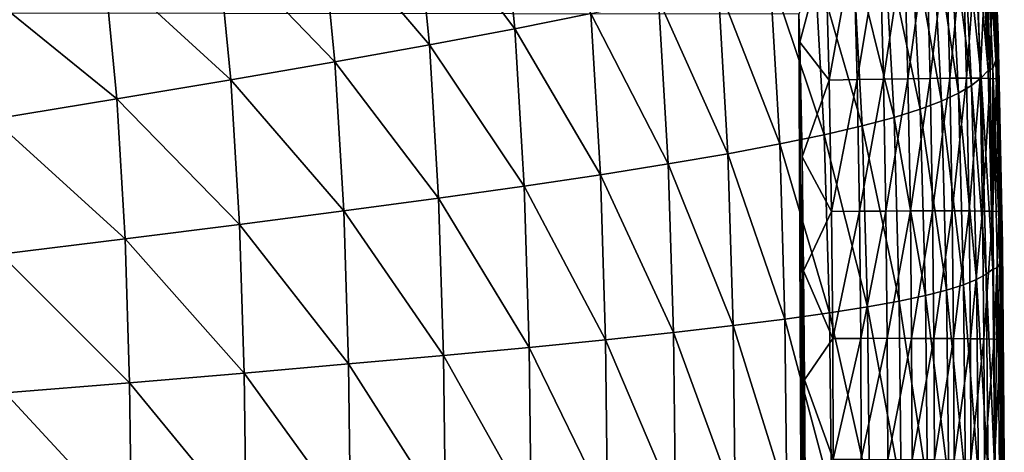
# Model space of a CAD drawing. Header units: metres. Extents: x -105 to 105, y -68 to 103.
# Tile 385 of 416: x 99.42 to 104.45, y 53.55 to 55.76. Entities that reach past the tile are written whole.
import ezdxf

# ---------------------------------------------------------------- set-up
doc = ezdxf.new("R2010")
doc.units = ezdxf.units.M
doc.layers.add('solid_FIT-BATH-150_SW0001_01', color=7, linetype='CONTINUOUS')

msp = doc.modelspace()

# ---------------------------------------------------------------- linework, layer by layer
at = {"layer": 'solid_FIT-BATH-150_SW0001_01'}
for points in [[(104.410065, 55.754562, 13.316539), (104.369164, 56.814728, 13.316146), (104.397041, 56.165558, 15.670935)], [(104.369972, 56.786808, 10.933543), (104.369164, 56.814728, 13.316146), (104.410065, 55.754562, 13.316539)], [(104.411438, 55.732861, 10.93399), (104.369972, 56.786808, 10.933543), (104.410065, 55.754562, 13.316539)], [(104.370796, 56.752659, 8.655412), (104.369972, 56.786808, 10.933543), (104.411438, 55.732861, 10.93399)], [(104.369568, 56.671543, 4.413674), (104.37104, 56.713848, 6.482167), (104.414032, 55.676094, 6.482793)], [(104.412979, 55.706303, 8.655924), (104.370796, 56.752659, 8.655412), (104.411438, 55.732861, 10.93399)], [(104.37104, 56.713848, 6.482167), (104.370796, 56.752659, 8.655412), (104.412979, 55.706303, 8.655924)], [(104.414032, 55.676094, 6.482793), (104.37104, 56.713848, 6.482167), (104.412979, 55.706303, 8.655924)], [(104.364983, 56.626682, 2.449485), (104.369568, 56.671543, 4.413674), (104.413437, 55.643143, 4.414487)], [(104.413437, 55.643143, 4.414487), (104.369568, 56.671543, 4.413674), (104.414032, 55.676094, 6.482793)], [(104.357445, 56.550003, 0.588996), (104.364983, 56.626682, 2.449485), (104.409744, 55.608192, 2.450567)], [(104.409744, 55.608192, 2.450567), (104.364983, 56.626682, 2.449485), (104.413437, 55.643143, 4.414487)], [(104.341835, 56.496731, -1.168912), (104.357445, 56.550003, 0.588996), (104.402069, 55.548611, 0.590413)], [(104.402069, 55.548611, 0.590413), (104.357445, 56.550003, 0.588996), (104.409744, 55.608192, 2.450567)], [(101.436111, 56.384785, -16.757744), (101.869522, 56.48711, -16.242262), (101.945305, 55.70882, -16.231337)], [(101.945305, 55.70882, -16.231337), (101.869522, 56.48711, -16.242262), (102.334686, 55.786247, -15.656455)], [(104.278976, 56.434158, -4.382447), (104.31498, 56.48354, -2.8255), (104.362175, 55.496735, -2.823106)], [(104.362175, 55.496735, -2.823106), (104.31498, 56.48354, -2.8255), (104.341835, 56.496731, -1.168912)], [(104.38707, 55.507175, -1.167067), (104.341835, 56.496731, -1.168912), (104.402069, 55.548611, 0.590413)], [(104.362175, 55.496735, -2.823106), (104.341835, 56.496731, -1.168912), (104.38707, 55.507175, -1.167067)], [(104.22892, 56.383976, -5.842014), (104.278976, 56.434158, -4.382447), (104.326828, 55.458374, -4.379482)], [(104.326828, 55.458374, -4.379482), (104.278976, 56.434158, -4.382447), (104.362175, 55.496735, -2.823106)], [(100.955566, 56.276531, -17.217718), (101.436111, 56.384785, -16.757744), (101.510109, 55.626823, -16.747004)], [(101.510109, 55.626823, -16.747004), (101.436111, 56.384785, -16.757744), (101.945305, 55.70882, -16.231337)], [(104.162033, 56.332886, -7.206385), (104.22892, 56.383976, -5.842014), (104.277336, 55.419479, -5.83844)], [(104.277336, 55.419479, -5.83844), (104.22892, 56.383976, -5.842014), (104.326828, 55.458374, -4.379482)], [(104.075546, 56.280769, -8.477742), (104.162033, 56.332886, -7.206385), (104.21093, 55.379986, -7.202187)], [(104.21093, 55.379986, -7.202187), (104.162033, 56.332886, -7.206385), (104.277336, 55.419479, -5.83844)], [(100.426476, 56.162125, -17.626083), (100.955566, 56.276531, -17.217718), (101.02739, 55.540012, -17.207336)], [(101.02739, 55.540012, -17.207336), (100.955566, 56.276531, -17.217718), (101.510109, 55.626823, -16.747004)], [(103.96666, 56.227459, -9.658459), (104.075546, 56.280769, -8.477742), (104.124825, 55.339832, -8.472924)], [(104.124825, 55.339832, -8.472924), (104.075546, 56.280769, -8.477742), (104.21093, 55.379986, -7.202187)], [(103.832474, 56.172569, -10.751611), (103.96666, 56.227459, -9.658459), (104.016228, 55.298916, -9.653046)], [(104.016228, 55.298916, -9.653046), (103.96666, 56.227459, -9.658459), (104.124825, 55.339832, -8.472924)], [(99.847679, 56.041328, -17.986721), (100.426476, 56.162125, -17.626083), (100.49572, 55.448147, -17.616238)], [(100.49572, 55.448147, -17.616238), (100.426476, 56.162125, -17.626083), (101.02739, 55.540012, -17.207336)], [(103.670044, 56.115665, -11.760445), (103.832474, 56.172569, -10.751611), (103.882225, 55.256939, -10.745644)], [(103.882225, 55.256939, -10.745644), (103.832474, 56.172569, -10.751611), (104.016228, 55.298916, -9.653046)], [(104.386368, 56.15062, 15.820275), (104.414864, 55.556976, 15.679825), (104.397041, 56.165558, 15.670935)], [(104.410065, 55.754562, 13.316539), (104.397041, 56.165558, 15.670935), (104.414864, 55.556976, 15.679825)], [(103.532043, 56.133518, 16.662186), (103.396858, 55.78376, 16.676132), (103.401161, 55.641178, 16.678217)], [(103.551292, 55.447289, 16.672253), (103.532043, 56.133518, 16.662186), (103.401161, 55.641178, 16.678217)], [(103.47644, 56.056309, -12.688206), (103.670044, 56.115665, -11.760445), (103.719872, 55.213585, -11.753981)], [(103.674812, 56.138027, 16.632196), (103.532043, 56.133518, 16.662186), (103.551292, 55.447289, 16.672253)], [(103.674812, 56.138027, 16.632196), (103.551292, 55.447289, 16.672253), (103.694153, 55.450062, 16.642317)], [(103.719872, 55.213585, -11.753981), (103.670044, 56.115665, -11.760445), (103.882225, 55.256939, -10.745644)], [(103.674812, 56.138027, 16.632196), (103.694153, 55.450062, 16.642317), (103.809364, 56.141964, 16.582628)], [(103.694153, 55.450062, 16.642317), (103.828781, 55.45237, 16.592789), (103.809364, 56.141964, 16.582628)], [(103.809364, 56.141964, 16.582628), (103.828781, 55.45237, 16.592789), (103.93409, 56.14529, 16.515062)], [(103.828781, 55.45237, 16.592789), (103.95359, 55.454197, 16.525255), (103.93409, 56.14529, 16.515062)], [(103.93409, 56.14529, 16.515062), (103.95359, 55.454197, 16.525255), (104.047386, 56.147976, 16.431082)], [(103.95359, 55.454197, 16.525255), (104.066956, 55.455532, 16.441294), (104.047386, 56.147976, 16.431082)], [(104.047386, 56.147976, 16.431082), (104.066956, 55.455532, 16.441294), (104.147652, 56.149982, 16.332264)], [(104.066956, 55.455532, 16.441294), (104.16729, 55.456356, 16.342487), (104.147652, 56.149982, 16.332264)], [(104.147652, 56.149982, 16.332264), (104.16729, 55.456356, 16.342487), (104.233292, 56.151287, 16.220194)], [(104.16729, 55.456356, 16.342487), (104.252983, 55.456657, 16.230419), (104.233292, 56.151287, 16.220194)], [(104.233292, 56.151287, 16.220194), (104.252983, 55.456657, 16.230419), (104.302689, 56.151848, 16.096453)], [(104.252983, 55.456657, 16.230419), (104.322418, 55.456429, 16.106668), (104.302689, 56.151848, 16.096453)], [(104.302689, 56.151848, 16.096453), (104.322418, 55.456429, 16.106668), (104.354248, 56.151638, 15.962619)], [(104.322418, 55.456429, 16.106668), (104.374008, 55.45565, 15.972818), (104.354248, 56.151638, 15.962619)], [(104.354248, 56.151638, 15.962619), (104.374008, 55.45565, 15.972818), (104.386368, 56.15062, 15.820275)], [(104.374008, 55.45565, 15.972818), (104.406136, 55.454304, 15.830451), (104.386368, 56.15062, 15.820275)], [(104.386368, 56.15062, 15.820275), (104.406136, 55.454304, 15.830451), (104.414864, 55.556976, 15.679825)], [(99.218651, 55.913887, -18.303484), (99.847679, 56.041328, -17.986721), (99.91391, 55.350994, -17.9776)], [(99.91391, 55.350994, -17.9776), (99.847679, 56.041328, -17.986721), (100.49572, 55.448147, -17.616238)], [(103.248741, 55.994068, -13.53814), (103.47644, 56.056309, -12.688206), (103.526245, 55.168518, -12.681319)], [(103.526245, 55.168518, -12.681319), (103.47644, 56.056309, -12.688206), (103.719872, 55.213585, -11.753981)], [(102.984169, 55.928547, -14.313663), (103.248741, 55.994068, -13.53814), (103.298401, 55.121414, -13.53092)], [(103.298401, 55.121414, -13.53092), (103.248741, 55.994068, -13.53814), (103.526245, 55.168518, -12.681319)], [(99.28141, 55.248341, -18.295277), (99.218651, 55.913887, -18.303484), (99.91391, 55.350994, -17.9776)], [(102.680275, 55.859386, -15.018507), (102.984169, 55.928547, -14.313663), (103.033562, 55.07196, -14.30621)], [(103.033562, 55.07196, -14.30621), (102.984169, 55.928547, -14.313663), (103.298401, 55.121414, -13.53092)], [(102.334686, 55.786247, -15.656455), (102.680275, 55.859386, -15.018507), (102.729256, 55.019867, -15.010921)], [(102.729256, 55.019867, -15.010921), (102.680275, 55.859386, -15.018507), (103.033562, 55.07196, -14.30621)], [(95.553673, 50.324856, 16.629944), (103.419243, 50.326092, 16.74663), (96.062462, 55.791603, 16.580244)], [(103.419243, 50.326092, 16.74663), (103.396858, 55.78376, 16.676132), (96.062462, 55.791603, 16.580244)], [(101.945305, 55.70882, -16.231337), (102.334686, 55.786247, -15.656455), (102.383072, 54.964848, -15.648833)], [(102.383072, 54.964848, -15.648833), (102.334686, 55.786247, -15.656455), (102.729256, 55.019867, -15.010921)], [(103.419243, 50.326092, 16.74663), (103.401161, 55.641178, 16.678217), (103.396858, 55.78376, 16.676132)], [(101.510109, 55.626823, -16.747004), (101.945305, 55.70882, -16.231337), (101.992874, 54.906635, -16.223778)], [(101.992874, 54.906635, -16.223778), (101.945305, 55.70882, -16.231337), (102.383072, 54.964848, -15.648833)], [(104.410065, 55.754562, 13.316539), (104.414864, 55.556976, 15.679825), (104.426315, 54.976898, 15.688053)], [(104.431465, 54.660137, 13.316815), (104.410065, 55.754562, 13.316539), (104.426315, 54.976898, 15.688053)], [(104.411438, 55.732861, 10.93399), (104.410065, 55.754562, 13.316539), (104.431465, 54.660137, 13.316815)], [(104.433136, 54.645245, 10.934306), (104.411438, 55.732861, 10.93399), (104.431465, 54.660137, 13.316815)], [(104.412979, 55.706303, 8.655924), (104.411438, 55.732861, 10.93399), (104.433136, 54.645245, 10.934306)], [(104.435066, 54.627007, 8.656283), (104.412979, 55.706303, 8.655924), (104.433136, 54.645245, 10.934306)], [(104.414032, 55.676094, 6.482793), (104.412979, 55.706303, 8.655924), (104.435066, 54.627007, 8.656283)], [(104.413437, 55.643143, 4.414487), (104.414032, 55.676094, 6.482793), (104.436577, 54.606251, 6.483234)], [(104.436577, 54.606251, 6.483234), (104.414032, 55.676094, 6.482793), (104.435066, 54.627007, 8.656283)], [(101.02739, 55.540012, -17.207336), (101.510109, 55.626823, -16.747004), (101.556641, 54.844986, -16.739609)], [(101.556641, 54.844986, -16.739609), (101.510109, 55.626823, -16.747004), (101.992874, 54.906635, -16.223778)], [(103.419243, 50.326092, 16.74663), (103.413757, 55.055191, 16.686615), (103.401161, 55.641178, 16.678217)], [(103.551292, 55.447289, 16.672253), (103.401161, 55.641178, 16.678217), (103.413757, 55.055191, 16.686615)], [(104.402069, 55.548611, 0.590413), (104.409744, 55.608192, 2.450567), (104.433296, 54.55957, 2.451329)], [(104.409744, 55.608192, 2.450567), (104.413437, 55.643143, 4.414487), (104.436478, 54.583603, 4.415059)], [(104.433296, 54.55957, 2.451329), (104.409744, 55.608192, 2.450567), (104.436478, 54.583603, 4.415059)], [(104.436478, 54.583603, 4.415059), (104.413437, 55.643143, 4.414487), (104.436577, 54.606251, 6.483234)], [(100.49572, 55.448147, -17.616238), (101.02739, 55.540012, -17.207336), (101.072624, 54.779678, -17.200211)], [(101.072624, 54.779678, -17.200211), (101.02739, 55.540012, -17.207336), (101.556641, 54.844986, -16.739609)], [(104.387138, 54.482975, -2.821437), (104.362175, 55.496735, -2.823106), (104.38707, 55.507175, -1.167067)], [(104.38707, 55.507175, -1.167067), (104.402069, 55.548611, 0.590413), (104.425606, 54.518692, 0.59141)], [(104.410973, 54.490238, -1.165774), (104.38707, 55.507175, -1.167067), (104.425606, 54.518692, 0.59141)], [(104.387138, 54.482975, -2.821437), (104.38707, 55.507175, -1.167067), (104.410973, 54.490238, -1.165774)], [(104.425606, 54.518692, 0.59141), (104.402069, 55.548611, 0.590413), (104.433296, 54.55957, 2.451329)], [(104.406136, 55.454304, 15.830451), (104.426315, 54.976898, 15.688053), (104.414864, 55.556976, 15.679825)], [(104.277336, 55.419479, -5.83844), (104.326828, 55.458374, -4.379482), (104.352173, 54.456657, -4.377425)], [(104.326828, 55.458374, -4.379482), (104.362175, 55.496735, -2.823106), (104.387138, 54.482975, -2.821437)], [(104.352173, 54.456657, -4.377425), (104.326828, 55.458374, -4.379482), (104.387138, 54.482975, -2.821437)], [(99.91391, 55.350994, -17.9776), (100.49572, 55.448147, -17.616238), (100.539398, 54.710499, -17.609495)], [(100.539398, 54.710499, -17.609495), (100.49572, 55.448147, -17.616238), (101.072624, 54.779678, -17.200211)], [(103.56321, 54.776779, 16.681774), (103.551292, 55.447289, 16.672253), (103.413757, 55.055191, 16.686615)], [(103.694153, 55.450062, 16.642317), (103.551292, 55.447289, 16.672253), (103.56321, 54.776779, 16.681774)], [(103.694153, 55.450062, 16.642317), (103.56321, 54.776779, 16.681774), (103.706131, 54.778259, 16.651882)], [(103.694153, 55.450062, 16.642317), (103.706131, 54.778259, 16.651882), (103.828781, 55.45237, 16.592789)], [(103.706131, 54.778259, 16.651882), (103.840828, 54.779362, 16.602388), (103.828781, 55.45237, 16.592789)], [(103.828781, 55.45237, 16.592789), (103.840828, 54.779362, 16.602388), (103.95359, 55.454197, 16.525255)], [(103.840828, 54.779362, 16.602388), (103.965698, 54.780083, 16.534878), (103.95359, 55.454197, 16.525255)], [(103.95359, 55.454197, 16.525255), (103.965698, 54.780083, 16.534878), (104.066956, 55.455532, 16.441294)], [(103.965698, 54.780083, 16.534878), (104.079124, 54.780418, 16.450932), (104.066956, 55.455532, 16.441294)], [(104.066956, 55.455532, 16.441294), (104.079124, 54.780418, 16.450932), (104.16729, 55.456356, 16.342487)], [(104.079124, 54.780418, 16.450932), (104.17952, 54.780369, 16.352131), (104.16729, 55.456356, 16.342487)], [(104.16729, 55.456356, 16.342487), (104.17952, 54.780369, 16.352131), (104.252983, 55.456657, 16.230419)], [(104.17952, 54.780369, 16.352131), (104.265259, 54.779942, 16.240061), (104.252983, 55.456657, 16.230419)], [(104.21093, 55.379986, -7.202187), (104.277336, 55.419479, -5.83844), (104.303009, 54.430019, -5.835977)], [(104.252983, 55.456657, 16.230419), (104.265259, 54.779942, 16.240061), (104.322418, 55.456429, 16.106668)], [(104.265259, 54.779942, 16.240061), (104.334747, 54.779133, 16.116299), (104.322418, 55.456429, 16.106668)], [(104.303009, 54.430019, -5.835977), (104.277336, 55.419479, -5.83844), (104.352173, 54.456657, -4.377425)], [(104.322418, 55.456429, 16.106668), (104.334747, 54.779133, 16.116299), (104.374008, 55.45565, 15.972818)], [(104.334747, 54.779133, 16.116299), (104.386383, 54.777943, 15.982432), (104.374008, 55.45565, 15.972818)], [(104.374008, 55.45565, 15.972818), (104.386383, 54.777943, 15.982432), (104.406136, 55.454304, 15.830451)], [(104.386383, 54.777943, 15.982432), (104.418549, 54.776371, 15.84004), (104.406136, 55.454304, 15.830451)], [(104.406136, 55.454304, 15.830451), (104.418549, 54.776371, 15.84004), (104.426315, 54.976898, 15.688053)], [(104.124825, 55.339832, -8.472924), (104.21093, 55.379986, -7.202187), (104.236877, 54.403027, -7.199313)], [(104.236877, 54.403027, -7.199313), (104.21093, 55.379986, -7.202187), (104.303009, 54.430019, -5.835977)], [(99.28141, 55.248341, -18.295277), (99.91391, 55.350994, -17.9776), (99.955757, 54.637249, -17.971365)], [(99.955757, 54.637249, -17.971365), (99.91391, 55.350994, -17.9776), (100.539398, 54.710499, -17.609495)], [(104.016228, 55.298916, -9.653046), (104.124825, 55.339832, -8.472924), (104.151009, 54.375652, -8.469652)], [(104.151009, 54.375652, -8.469652), (104.124825, 55.339832, -8.472924), (104.236877, 54.403027, -7.199313)], [(103.719872, 55.213585, -11.753981), (103.882225, 55.256939, -10.745644), (103.908714, 54.319382, -10.741662)], [(103.882225, 55.256939, -10.745644), (104.016228, 55.298916, -9.653046), (104.042587, 54.347836, -9.6494)], [(103.908714, 54.319382, -10.741662), (103.882225, 55.256939, -10.745644), (104.042587, 54.347836, -9.6494)], [(104.042587, 54.347836, -9.6494), (104.016228, 55.298916, -9.653046), (104.151009, 54.375652, -8.469652)], [(99.321114, 54.559757, -18.289677), (99.28141, 55.248341, -18.295277), (99.955757, 54.637249, -17.971365)], [(103.526245, 55.168518, -12.681319), (103.719872, 55.213585, -11.753981), (103.746452, 54.290077, -11.749709)], [(103.746452, 54.290077, -11.749709), (103.719872, 55.213585, -11.753981), (103.908714, 54.319382, -10.741662)], [(103.298401, 55.121414, -13.53092), (103.526245, 55.168518, -12.681319), (103.552864, 54.259693, -12.676813)], [(103.552864, 54.259693, -12.676813), (103.526245, 55.168518, -12.681319), (103.746452, 54.290077, -11.749709)], [(103.033562, 55.07196, -14.30621), (103.298401, 55.121414, -13.53092), (103.325005, 54.22802, -13.526245)], [(103.325005, 54.22802, -13.526245), (103.298401, 55.121414, -13.53092), (103.552864, 54.259693, -12.676813)], [(102.729256, 55.019867, -15.010921), (103.033562, 55.07196, -14.30621), (103.060097, 54.194839, -14.301435)], [(103.060097, 54.194839, -14.301435), (103.033562, 55.07196, -14.30621), (103.325005, 54.22802, -13.526245)], [(103.419395, 50.342014, 16.74645), (103.420609, 54.474182, 16.694704), (103.413757, 55.055191, 16.686615)], [(103.56321, 54.776779, 16.681774), (103.413757, 55.055191, 16.686615), (103.420609, 54.474182, 16.694704)], [(103.419243, 50.326092, 16.74663), (103.419395, 50.342014, 16.74645), (103.413757, 55.055191, 16.686615)], [(102.383072, 54.964848, -15.648833), (102.729256, 55.019867, -15.010921), (102.755638, 54.159939, -15.006111)], [(102.755638, 54.159939, -15.006111), (102.729256, 55.019867, -15.010921), (103.060097, 54.194839, -14.301435)], [(101.992874, 54.906635, -16.223778), (102.383072, 54.964848, -15.648833), (102.40921, 54.123116, -15.644047)], [(102.40921, 54.123116, -15.644047), (102.383072, 54.964848, -15.648833), (102.755638, 54.159939, -15.006111)], [(104.418549, 54.776371, 15.84004), (104.43335, 54.418488, 15.695776), (104.426315, 54.976898, 15.688053)], [(104.431465, 54.660137, 13.316815), (104.426315, 54.976898, 15.688053), (104.43335, 54.418488, 15.695776)], [(101.556641, 54.844986, -16.739609), (101.992874, 54.906635, -16.223778), (102.018654, 54.084179, -16.21907)], [(102.018654, 54.084179, -16.21907), (101.992874, 54.906635, -16.223778), (102.40921, 54.123116, -15.644047)], [(101.072624, 54.779678, -17.200211), (101.556641, 54.844986, -16.739609), (101.581924, 54.042938, -16.735031)], [(101.581924, 54.042938, -16.735031), (101.556641, 54.844986, -16.739609), (102.018654, 54.084179, -16.21907)], [(100.539398, 54.710499, -17.609495), (101.072624, 54.779678, -17.200211), (101.097267, 53.999237, -17.195818)], [(101.097267, 53.999237, -17.195818), (101.072624, 54.779678, -17.200211), (101.581924, 54.042938, -16.735031)], [(103.569649, 54.129349, 16.690695), (103.56321, 54.776779, 16.681774), (103.420609, 54.474182, 16.694704)], [(103.706131, 54.778259, 16.651882), (103.56321, 54.776779, 16.681774), (103.569649, 54.129349, 16.690695)], [(103.706131, 54.778259, 16.651882), (103.569649, 54.129349, 16.690695), (103.712616, 54.129929, 16.660839)], [(103.706131, 54.778259, 16.651882), (103.712616, 54.129929, 16.660839), (103.840828, 54.779362, 16.602388)], [(103.712616, 54.129929, 16.660839), (103.847351, 54.130188, 16.611376), (103.840828, 54.779362, 16.602388)], [(103.840828, 54.779362, 16.602388), (103.847351, 54.130188, 16.611376), (103.965698, 54.780083, 16.534878)], [(103.847351, 54.130188, 16.611376), (103.972267, 54.130135, 16.543882), (103.965698, 54.780083, 16.534878)], [(103.965698, 54.780083, 16.534878), (103.972267, 54.130135, 16.543882), (104.079124, 54.780418, 16.450932)], [(103.972267, 54.130135, 16.543882), (104.085747, 54.12978, 16.459946), (104.079124, 54.780418, 16.450932)], [(104.079124, 54.780418, 16.450932), (104.085747, 54.12978, 16.459946), (104.17952, 54.780369, 16.352131)], [(104.085747, 54.12978, 16.459946), (104.186188, 54.129131, 16.361149), (104.17952, 54.780369, 16.352131)], [(104.17952, 54.780369, 16.352131), (104.186188, 54.129131, 16.361149), (104.265259, 54.779942, 16.240061)], [(104.186188, 54.129131, 16.361149), (104.27198, 54.128201, 16.249071), (104.265259, 54.779942, 16.240061)], [(104.265259, 54.779942, 16.240061), (104.27198, 54.128201, 16.249071), (104.334747, 54.779133, 16.116299)], [(104.27198, 54.128201, 16.249071), (104.341515, 54.126999, 16.125299), (104.334747, 54.779133, 16.116299)], [(104.334747, 54.779133, 16.116299), (104.341515, 54.126999, 16.125299), (104.386383, 54.777943, 15.982432)], [(104.341515, 54.126999, 16.125299), (104.393204, 54.125534, 15.991413), (104.386383, 54.777943, 15.982432)], [(104.386383, 54.777943, 15.982432), (104.393204, 54.125534, 15.991413), (104.418549, 54.776371, 15.84004)], [(104.393204, 54.125534, 15.991413), (104.425423, 54.123814, 15.848998), (104.418549, 54.776371, 15.84004)], [(104.418549, 54.776371, 15.84004), (104.425423, 54.123814, 15.848998), (104.43335, 54.418488, 15.695776)], [(99.955757, 54.637249, -17.971365), (100.539398, 54.710499, -17.609495), (100.563255, 53.952915, -17.605354)], [(100.563255, 53.952915, -17.605354), (100.539398, 54.710499, -17.609495), (101.097267, 53.999237, -17.195818)], [(104.431465, 54.660137, 13.316815), (104.43335, 54.418488, 15.695776), (104.437309, 53.87989, 15.703052)], [(104.439674, 53.537689, 13.316981), (104.431465, 54.660137, 13.316815), (104.437309, 53.87989, 15.703052)], [(104.433136, 54.645245, 10.934306), (104.431465, 54.660137, 13.316815), (104.439674, 53.537689, 13.316981)], [(99.321114, 54.559757, -18.289677), (99.955757, 54.637249, -17.971365), (99.978668, 53.903824, -17.967546)], [(99.978668, 53.903824, -17.967546), (99.955757, 54.637249, -17.971365), (100.563255, 53.952915, -17.605354)], [(104.44146, 53.530067, 10.934492), (104.433136, 54.645245, 10.934306), (104.439674, 53.537689, 13.316981)], [(104.435066, 54.627007, 8.656283), (104.433136, 54.645245, 10.934306), (104.44146, 53.530067, 10.934492)], [(104.44355, 53.520737, 8.656494), (104.435066, 54.627007, 8.656283), (104.44146, 53.530067, 10.934492)], [(104.436577, 54.606251, 6.483234), (104.435066, 54.627007, 8.656283), (104.44355, 53.520737, 8.656494)], [(104.436478, 54.583603, 4.415059), (104.436577, 54.606251, 6.483234), (104.445251, 53.510109, 6.483492)], [(104.445251, 53.510109, 6.483492), (104.436577, 54.606251, 6.483234), (104.44355, 53.520737, 8.656494)], [(99.342903, 53.851849, -18.286257), (99.321114, 54.559757, -18.289677), (99.978668, 53.903824, -17.967546)], [(104.425606, 54.518692, 0.59141), (104.433296, 54.55957, 2.451329), (104.442444, 53.486198, 2.451779)], [(104.433296, 54.55957, 2.451329), (104.436478, 54.583603, 4.415059), (104.445381, 53.498508, 4.415396)], [(104.442444, 53.486198, 2.451779), (104.433296, 54.55957, 2.451329), (104.445381, 53.498508, 4.415396)], [(104.445381, 53.498508, 4.415396), (104.436478, 54.583603, 4.415059), (104.445251, 53.510109, 6.483492)], [(104.410973, 54.490238, -1.165774), (104.425606, 54.518692, 0.59141), (104.434784, 53.46529, 0.591998)], [(104.434784, 53.46529, 0.591998), (104.425606, 54.518692, 0.59141), (104.442444, 53.486198, 2.451779)], [(103.419395, 50.342014, 16.74645), (103.424255, 50.893223, 16.740175), (103.420609, 54.474182, 16.694704)], [(103.424255, 50.893223, 16.740175), (103.425186, 53.917892, 16.702269), (103.420609, 54.474182, 16.694704)], [(103.569649, 54.129349, 16.690695), (103.420609, 54.474182, 16.694704), (103.425186, 53.917892, 16.702269)], [(104.303009, 54.430019, -5.835977), (104.352173, 54.456657, -4.377425), (104.36216, 53.433514, -4.376225)], [(104.352173, 54.456657, -4.377425), (104.387138, 54.482975, -2.821437), (104.396957, 53.446976, -2.820457)], [(104.36216, 53.433514, -4.376225), (104.352173, 54.456657, -4.377425), (104.396957, 53.446976, -2.820457)], [(104.396957, 53.446976, -2.820457), (104.387138, 54.482975, -2.821437), (104.410973, 54.490238, -1.165774)], [(104.396957, 53.446976, -2.820457), (104.410973, 54.490238, -1.165774), (104.420341, 53.450729, -1.165012)], [(104.420341, 53.450729, -1.165012), (104.410973, 54.490238, -1.165774), (104.434784, 53.46529, 0.591998)], [(104.151009, 54.375652, -8.469652), (104.236877, 54.403027, -7.199313), (104.247139, 53.406139, -7.197661)], [(104.236877, 54.403027, -7.199313), (104.303009, 54.430019, -5.835977), (104.313148, 53.419907, -5.83455)], [(104.247139, 53.406139, -7.197661), (104.236877, 54.403027, -7.199313), (104.313148, 53.419907, -5.83455)], [(104.313148, 53.419907, -5.83455), (104.303009, 54.430019, -5.835977), (104.36216, 53.433514, -4.376225)], [(104.425423, 54.123814, 15.848998), (104.437309, 53.87989, 15.703052), (104.43335, 54.418488, 15.695776)], [(104.042587, 54.347836, -9.6494), (104.151009, 54.375652, -8.469652), (104.161377, 53.3922, -8.467789)], [(104.161377, 53.3922, -8.467789), (104.151009, 54.375652, -8.469652), (104.247139, 53.406139, -7.197661)], [(103.746452, 54.290077, -11.749709), (103.908714, 54.319382, -10.741662), (103.91925, 53.36364, -10.739441)], [(103.908714, 54.319382, -10.741662), (104.042587, 54.347836, -9.6494), (104.053047, 53.378067, -9.647345)], [(103.91925, 53.36364, -10.739441), (103.908714, 54.319382, -10.741662), (104.053047, 53.378067, -9.647345)], [(104.053047, 53.378067, -9.647345), (104.042587, 54.347836, -9.6494), (104.161377, 53.3922, -8.467789)], [(103.325005, 54.22802, -13.526245), (103.552864, 54.259693, -12.676813), (103.563515, 53.333466, -12.674356)], [(103.552864, 54.259693, -12.676813), (103.746452, 54.290077, -11.749709), (103.75705, 53.348808, -11.747354)], [(103.563515, 53.333466, -12.674356), (103.552864, 54.259693, -12.676813), (103.75705, 53.348808, -11.747354)], [(103.75705, 53.348808, -11.747354), (103.746452, 54.290077, -11.749709), (103.91925, 53.36364, -10.739441)], [(103.060097, 54.194839, -14.301435), (103.325005, 54.22802, -13.526245), (103.335701, 53.317497, -13.523727)], [(103.335701, 53.317497, -13.523727), (103.325005, 54.22802, -13.526245), (103.563515, 53.333466, -12.674356)], [(102.40921, 54.123116, -15.644047), (102.755638, 54.159939, -15.006111), (102.766388, 53.283253, -15.003585)], [(102.755638, 54.159939, -15.006111), (103.060097, 54.194839, -14.301435), (103.070831, 53.300797, -14.298896)], [(102.766388, 53.283253, -15.003585), (102.755638, 54.159939, -15.006111), (103.070831, 53.300797, -14.298896)], [(103.070831, 53.300797, -14.298896), (103.060097, 54.194839, -14.301435), (103.335701, 53.317497, -13.523727)], [(102.018654, 54.084179, -16.21907), (102.40921, 54.123116, -15.644047), (102.419922, 53.264755, -15.641562)], [(102.419922, 53.264755, -15.641562), (102.40921, 54.123116, -15.644047), (102.766388, 53.283253, -15.003585)], [(103.572273, 53.513039, 16.698954), (103.569649, 54.129349, 16.690695), (103.425186, 53.917892, 16.702269)], [(103.712616, 54.129929, 16.660839), (103.569649, 54.129349, 16.690695), (103.572273, 53.513039, 16.698954)], [(103.712616, 54.129929, 16.660839), (103.572273, 53.513039, 16.698954), (103.715271, 53.513046, 16.66913)], [(103.712616, 54.129929, 16.660839), (103.715271, 53.513046, 16.66913), (103.847351, 54.130188, 16.611376)], [(103.715271, 53.513046, 16.66913), (103.850044, 53.512775, 16.619688), (103.847351, 54.130188, 16.611376)], [(103.847351, 54.130188, 16.611376), (103.850044, 53.512775, 16.619688), (103.972267, 54.130135, 16.543882)], [(103.850044, 53.512775, 16.619688), (103.974991, 53.512238, 16.55221), (103.972267, 54.130135, 16.543882)], [(103.972267, 54.130135, 16.543882), (103.974991, 53.512238, 16.55221), (104.085747, 54.12978, 16.459946)], [(103.974991, 53.512238, 16.55221), (104.088509, 53.511452, 16.468279), (104.085747, 54.12978, 16.459946)], [(104.085747, 54.12978, 16.459946), (104.088509, 53.511452, 16.468279), (104.186188, 54.129131, 16.361149)], [(104.088509, 53.511452, 16.468279), (104.18898, 53.510429, 16.36948), (104.186188, 54.129131, 16.361149)], [(104.186188, 54.129131, 16.361149), (104.18898, 53.510429, 16.36948), (104.27198, 54.128201, 16.249071)], [(104.18898, 53.510429, 16.36948), (104.274811, 53.509193, 16.257397), (104.27198, 54.128201, 16.249071)], [(104.27198, 54.128201, 16.249071), (104.274811, 53.509193, 16.257397), (104.341515, 54.126999, 16.125299)], [(104.274811, 53.509193, 16.257397), (104.344391, 53.507755, 16.133612), (104.341515, 54.126999, 16.125299)], [(104.341515, 54.126999, 16.125299), (104.344391, 53.507755, 16.133612), (104.393204, 54.125534, 15.991413)], [(104.344391, 53.507755, 16.133612), (104.396111, 53.50613, 15.999709), (104.393204, 54.125534, 15.991413)], [(104.393204, 54.125534, 15.991413), (104.396111, 53.50613, 15.999709), (104.425423, 54.123814, 15.848998)], [(104.396111, 53.50613, 15.999709), (104.42836, 53.504333, 15.857271), (104.425423, 54.123814, 15.848998)], [(104.425423, 54.123814, 15.848998), (104.42836, 53.504333, 15.857271), (104.437309, 53.87989, 15.703052)], [(101.581924, 54.042938, -16.735031), (102.018654, 54.084179, -16.21907), (102.029274, 53.245201, -16.216652)], [(102.029274, 53.245201, -16.216652), (102.018654, 54.084179, -16.21907), (102.419922, 53.264755, -15.641562)], [(100.563255, 53.952915, -17.605354), (101.097267, 53.999237, -17.195818), (101.107513, 53.202545, -17.193598)], [(101.097267, 53.999237, -17.195818), (101.581924, 54.042938, -16.735031), (101.592392, 53.224495, -16.7327)], [(101.107513, 53.202545, -17.193598), (101.097267, 53.999237, -17.195818), (101.592392, 53.224495, -16.7327)], [(101.592392, 53.224495, -16.7327), (101.581924, 54.042938, -16.735031), (102.029274, 53.245201, -16.216652)], [(99.978668, 53.903824, -17.967546), (100.563255, 53.952915, -17.605354), (100.573219, 53.179276, -17.60327)], [(100.573219, 53.179276, -17.60327), (100.563255, 53.952915, -17.605354), (101.107513, 53.202545, -17.193598)], [(99.342903, 53.851849, -18.286257), (99.978668, 53.903824, -17.967546), (99.988281, 53.154598, -17.965631)], [(99.988281, 53.154598, -17.965631), (99.978668, 53.903824, -17.967546), (100.573219, 53.179276, -17.60327)], [(103.427185, 52.406071, 16.721876), (103.425186, 53.917892, 16.702269), (103.424255, 50.893223, 16.740175)], [(103.427185, 52.406071, 16.721876), (103.42836, 53.39101, 16.709274), (103.425186, 53.917892, 16.702269)], [(103.572273, 53.513039, 16.698954), (103.425186, 53.917892, 16.702269), (103.42836, 53.39101, 16.709274)], [(99.352074, 53.128464, -18.28455), (99.342903, 53.851849, -18.286257), (99.988281, 53.154598, -17.965631)], [(104.42836, 53.504333, 15.857271), (104.43924, 53.361378, 15.709901), (104.437309, 53.87989, 15.703052)], [(104.439674, 53.537689, 13.316981), (104.437309, 53.87989, 15.703052), (104.43924, 53.361378, 15.709901)]]:
    msp.add_3dface(points, dxfattribs=at)

doc.saveas('drawing.dxf')
